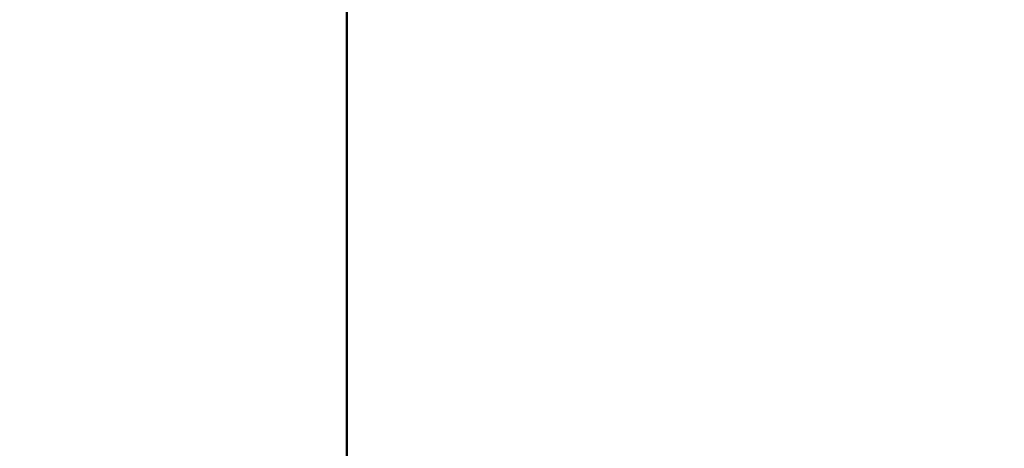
# Model space of a CAD drawing. Header units: millimetres. Extents: x 0 to 14369, y -869 to 2970.
# Tile 620 of 656: x 3846 to 3867, y 1481 to 1490. Entities that reach past the tile are written whole.
import ezdxf

# ---------------------------------------------------------------- set-up
doc = ezdxf.new("R2010")
doc.units = ezdxf.units.MM
doc.header["$LTSCALE"] = 10
doc.layers.add('Sichtbar (ISO)', color=7, linetype='Continuous', lineweight=50)
doc.layers.add('Sichtbar schmal (ISO)', color=7, linetype='Continuous', lineweight=35)

msp = doc.modelspace()

# ---------------------------------------------------------------- linework, layer by layer
at = {"layer": 'Sichtbar (ISO)'}
msp.add_line((3853.092, 1496.713), (3853.092, 1386.793), dxfattribs=at)
for points, knots in [([(3879.995, 1557.964), (3856.614, 1544.259), (3833.18, 1530.58), (3791.618, 1506.425), (3773.512, 1495.938), (3755.375, 1485.466)], [0, 0, 0, 0, 10.000026, 10.000026, 17.694901, 17.694901, 17.694901, 17.694901]), ([(3880.001, 1553.59), (3856.62, 1539.884), (3833.185, 1526.206), (3791.632, 1502.056), (3773.535, 1491.573), (3755.406, 1481.106)], [0, 0, 0, 0, 10.000026, 10.000026, 17.691281, 17.691281, 17.691281, 17.691281]), ([(3879.999, 1549.255), (3856.618, 1535.55), (3833.184, 1521.871), (3791.628, 1497.72), (3773.529, 1487.235), (3755.397, 1476.767)], [0, 0, 0, 0, 10.000026, 10.000026, 17.69239, 17.69239, 17.69239, 17.69239]), ([(3879.99, 1544.961), (3856.61, 1531.256), (3833.175, 1517.577), (3791.606, 1493.417), (3773.493, 1482.925), (3755.348, 1472.449)], [0, 0, 0, 0, 10.000026, 10.000026, 17.698231, 17.698231, 17.698231, 17.698231]), ([(3879.974, 1540.708), (3856.594, 1527.002), (3833.159, 1513.323), (3791.565, 1489.149), (3773.427, 1478.642), (3755.258, 1468.152)], [0, 0, 0, 0, 10.000026, 10.000026, 17.708784, 17.708784, 17.708784, 17.708784]), ([(3879.949, 1536.495), (3856.57, 1522.788), (3833.136, 1509.11), (3791.506, 1484.915), (3773.332, 1474.387), (3755.127, 1463.876)], [0, 0, 0, 0, 10.000026, 10.000026, 17.72403, 17.72403, 17.72403, 17.72403])]:
    msp.add_open_spline(points, degree=3, knots=knots, dxfattribs=at)
at = {"layer": 'Sichtbar schmal (ISO)'}
for points in [[(3755.14, 1486.621), (3796.848, 1510.701), (3838.388, 1534.888), (3879.76, 1559.181)], [(3755.174, 1482.255), (3796.873, 1506.33), (3838.404, 1530.511), (3879.766, 1554.798)], [(3755.168, 1477.915), (3796.868, 1501.991), (3838.401, 1526.173), (3879.765, 1550.461)], [(3755.121, 1473.601), (3796.834, 1497.684), (3838.38, 1521.874), (3879.757, 1546.169)], [(3755.034, 1469.313), (3796.771, 1493.41), (3838.34, 1517.613), (3879.741, 1541.922)], [(3754.907, 1465.05), (3796.679, 1489.167), (3838.283, 1513.391), (3879.718, 1537.72)], [(3754.739, 1460.814), (3796.556, 1484.957), (3838.205, 1509.207), (3879.686, 1533.564)]]:
    msp.add_open_spline(points, degree=3, dxfattribs=at)

doc.saveas('drawing.dxf')
